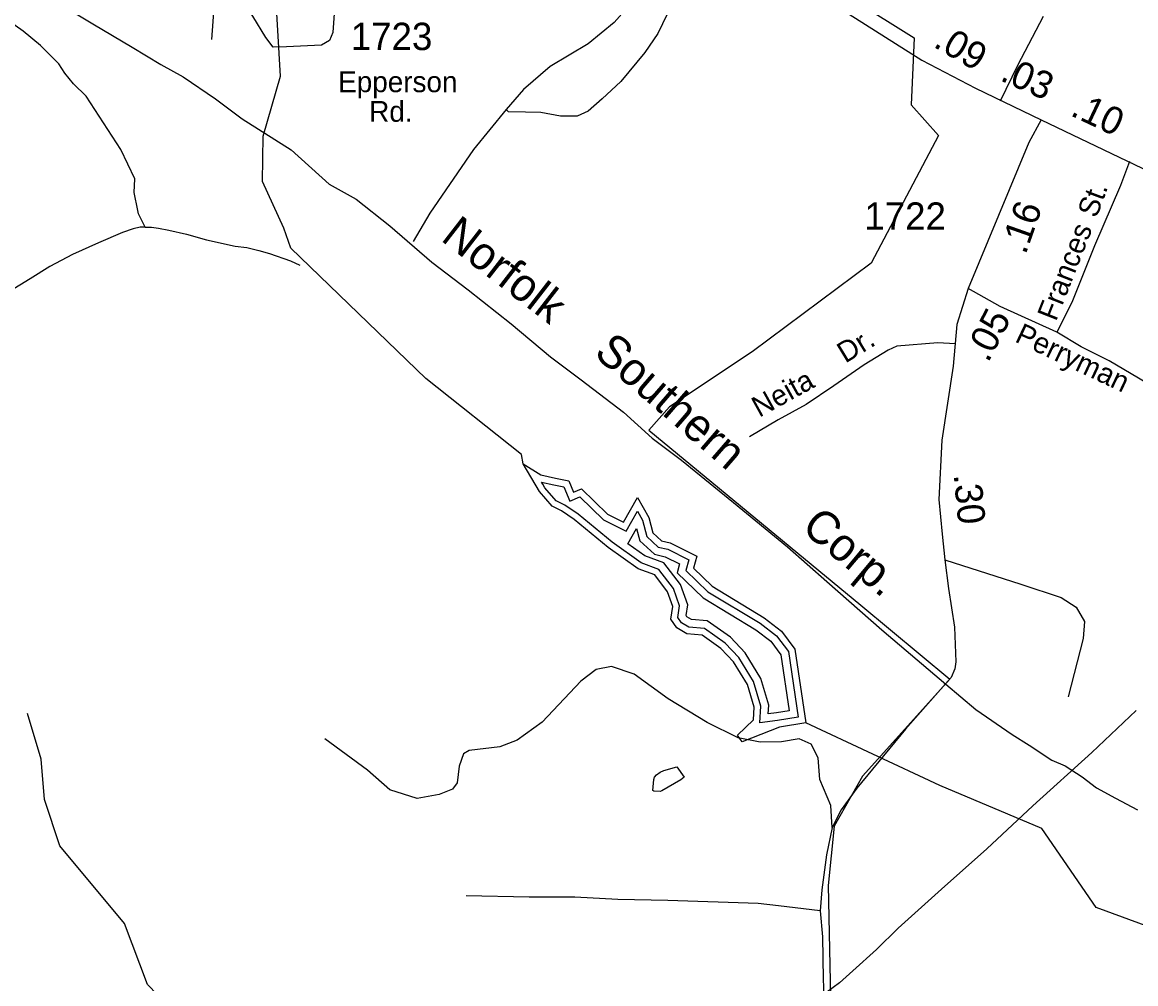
# Model space of a CAD drawing. Extents: x 1473865 to 1648260, y 639067 to 773536.
# Drawn here: x 1540456 to 1545532, y 708929 to 713316 of the extents above; entities that cross this region are included whole.
import ezdxf

# ---------------------------------------------------------------- set-up
doc = ezdxf.new("R2010")
doc.units = 0
for name, color, linetype in [('Exist Boundary Political City Limit New', 7, 'Continuous'), ('Exist Hydrographic Buffer Line', 7, 'Continuous'), ('Exist Hydrographic Creek Single Shore', 7, 'Continuous'), ('Exist Hydrographic Lake Shore', 7, 'Continuous'), ('Exist Hydrographic Misc Water Feature', 7, 'Continuous'), ('Exist Railroad Mainline', 7, 'Continuous'), ('Exist Railroad Mainline Label', 7, 'Continuous'), ('Exist Road Non-System Type 51', 7, 'Continuous'), ('Exist Road Non-System Type 51 Label', 7, 'Continuous'), ('Exist Road Primary US Attributed', 7, 'Continuous'), ('Exist Road Primary US Mileage Hundredths English Label', 7, 'Continuous'), ('Exist Road Secondary Mileage Hundredths English Label', 7, 'Continuous'), ('Exist Road Secondary Type 51 Attributed', 7, 'Continuous'), ('Exist Road Secondary Type 51 Label', 7, 'Continuous'), ('Exist Road Secondary Type 51 Number Label', 7, 'Continuous'), ('Exist Utilities Electrical Transmission Line', 7, 'Continuous'), ('Map Preparation Boundary City Limit Buffer Line', 7, 'Continuous')]:
    doc.layers.add(name, color=color, linetype=linetype)

msp = doc.modelspace()

# ---------------------------------------------------------------- linework, layer by layer
at = {"layer": 'Exist Boundary Political City Limit New'}
for points in [[(1542572.8, 714463.6), (1544521.8, 713245), (1544507.9, 712938.2), (1544633.2, 712798.8), (1544326.9, 712217.1), (1543783.5, 711812.8), (1543407.2, 711561.8), (1543312.6, 711455), (1544278.4, 710656.1)], [(1544278.4, 710656.1), (1544685.5, 710318.6), (1544286.4, 709876.6), (1544158.1, 709648.6), (1544129.6, 709377.9), (1544143.9, 708722.4)]]:
    msp.add_lwpolyline(points, dxfattribs=at)
at = {"layer": 'Exist Hydrographic Buffer Line'}
msp.add_lwpolyline([(1542823.3, 711218.3), (1542880.1, 711205.4), (1542925.3, 711196.4), (1542952, 711131.4), (1542998.2, 711150.6), (1543105.7, 711045.8), (1543208.8, 710994.2), (1543260.4, 711085.1), (1543283.5, 711044.2), (1543303, 710969.4), (1543355.1, 710921.3), (1543398.9, 710911.2), (1543494.8, 710863.2), (1543481.5, 710815.2), (1543582.1, 710718), (1543820.7, 710574.1), (1543895, 710516.9), (1543948.7, 710444.3), (1543993.1, 710145), (1543899.8, 710130), (1543819.2, 710120.2), (1543823.1, 710195.3), (1543790.1, 710307.7), (1543722.5, 710417.3), (1543660.5, 710482.6), (1543566.2, 710550), (1543495, 710556.2), (1543461.1, 710576.5), (1543444.5, 710600.6), (1543452.9, 710654.1), (1543424.3, 710732.8), (1543358.3, 710819.7), (1543277.7, 710848.8), (1543145.2, 710943.1), (1542990, 711071), (1542929.4, 711112.5), (1542890.4, 711132), (1542838.5, 711192.2), (1542829.2, 711208.2)], close=True, dxfattribs=at)
msp.add_lwpolyline([(1543217.1, 710936), (1543256.5, 711005.5), (1543270.9, 710950.2), (1543337.7, 710888.5), (1543386.7, 710877.2), (1543452.3, 710844.3), (1543441.2, 710804.2), (1543560.1, 710689.4), (1543800.4, 710544.4), (1543869.1, 710491.5), (1543914.5, 710430.2), (1543952.4, 710174.8), (1543894.8, 710165.6), (1543857.3, 710161), (1543859.3, 710199.5), (1543823.2, 710322.4), (1543751.1, 710439.3), (1543684.2, 710509.8), (1543579.1, 710584.9), (1543506.4, 710591.2), (1543486.2, 710603.3), (1543482.2, 710609.2), (1543489.8, 710657.7), (1543456.2, 710750.2), (1543380.5, 710849.9), (1543294.5, 710880.9), (1543217.1, 710936)], dxfattribs=at)
at = {"layer": 'Exist Hydrographic Creek Single Shore'}
for points in [[(1542739.8, 711301.1), (1542731.8, 711343.9), (1542295.8, 711690.9), (1541679.8, 712284.3), (1541647.8, 712376.9), (1541550.8, 712588.9), (1541554.8, 712795.6), (1541633.7, 713069.8), (1541607.8, 713513.4), (1541648.8, 714001.7)], [(1542816.7, 705369.9), (1542601.7, 705743.4), (1542541.8, 705862.6), (1542497.7, 705985.1), (1542381.7, 706581.6), (1542318.7, 706773.2), (1541907.7, 707687.5), (1541908.7, 707753.1), (1541811.7, 707965.2), (1541812.8, 708040.6), (1541639.7, 708175.4), (1541482.7, 708227.9), (1541367.7, 708354.9), (1541165.7, 708782.4), (1541026.7, 708926.4), (1540922.7, 709204.2), (1540627.8, 709558.1), (1540556.7, 709769.6), (1540542.8, 709953.7), (1540479.7, 710161.8)], [(1552207.4, 703775.3), (1551994.2, 703971.4), (1551729.8, 704081.9), (1551346.9, 704129), (1551065.8, 704259.4), (1550646.8, 704697.9), (1550443.8, 705010.6), (1550008.8, 705436.2), (1549623, 705903.8), (1549574.1, 706095.9), (1549473.8, 706418.7), (1549367.8, 706594.7), (1548769.8, 707214.1), (1548152.8, 707738.6), (1547582.8, 708098.1), (1547152.8, 708323.4), (1546708.8, 708680.4), (1546270.8, 708935.3), (1545845.1, 709096.9), (1545351.7, 709277.2), (1545104.9, 709637.8), (1544640, 709834.3), (1544027.7, 710119.6)]]:
    msp.add_lwpolyline(points, dxfattribs=at)
at = {"layer": 'Exist Hydrographic Lake Shore'}
msp.add_lwpolyline([(1542739.8, 711301.1), (1542819.6, 711250.5), (1542886.5, 711235.2), (1542947.3, 711223.1), (1542968.6, 711171.4), (1543005, 711186.6), (1543123.6, 711071), (1543196.6, 711034.4), (1543260.4, 711147), (1543312.1, 711055.7), (1543330.3, 710985.8), (1543369.8, 710949.3), (1543409.4, 710940.1), (1543530.9, 710879.3), (1543515.8, 710824.5), (1543600.9, 710742.4), (1543838, 710599.4), (1543917, 710538.5), (1543977.8, 710456.4), (1544027.7, 710119.6), (1543907.9, 710100.4), (1543737.7, 710033.5), (1543716.4, 710063.9), (1543789.3, 710133.9), (1543792.4, 710191.7), (1543762, 710295.1), (1543698.1, 710398.6), (1543640.4, 710459.4), (1543555.3, 710520.3), (1543485.4, 710526.3), (1543439.8, 710553.7), (1543412.4, 710593.3), (1543421.5, 710651.1), (1543397.2, 710718), (1543339.4, 710794.1), (1543263.4, 710821.5), (1543126.6, 710918.8), (1542971.6, 711046.6), (1542913.9, 711086.2), (1542871.3, 711107.5), (1542813.5, 711174.4)], close=True, dxfattribs=at)
at = {"layer": 'Exist Hydrographic Misc Water Feature'}
for points in [[(1541016.7, 712380.4), (1540986.2, 712441.5), (1540982.5, 712457.5), (1540966.7, 712539.2), (1540969.4, 712601.7), (1540905.9, 712734.9), (1540746.6, 712978.1), (1540689.7, 713035.2), (1540650.6, 713083.9), (1540622.8, 713126), (1540539.1, 713210.2), (1540460.3, 713275.7), (1540328.1, 713368.4)], [(1541016.7, 712380.4), (1540993.1, 712381.3), (1540960.9, 712374), (1540912.6, 712357), (1540803.6, 712309.2), (1540684.6, 712255.6), (1540581.4, 712201.8), (1540492.3, 712145.6), (1540370.8, 712070.1), (1540314.3, 712047.3), (1540241.3, 712036), (1540182.3, 712042), (1540138.5, 712054.8), (1540122.7, 712065.1), (1540067.5, 712106.3), (1540040, 712130.8), (1539992.9, 712183.8), (1539882.8, 712279.9), (1539742.9, 712384.7), (1539659.8, 712436.4), (1539606.3, 712461.5), (1539566.5, 712474.3), (1539518.5, 712475.3), (1539438.1, 712452.9)], [(1541016.7, 712380.4), (1541045, 712380.3), (1541076.9, 712375.6), (1541124.8, 712366.7), (1541204.5, 712349), (1541296, 712323.2), (1541426.9, 712294.1), (1541479.3, 712287.5), (1541535.1, 712274.4), (1541582.9, 712261.4), (1541678.2, 712227.5), (1541721.6, 712208.2)], [(1543439.5, 709919.1), (1543473.1, 709871.5), (1543458, 709859.6), (1543372.2, 709809.1), (1543363.8, 709806.4), (1543335.3, 709807.3), (1543331.5, 709811.3), (1543332.5, 709828.1), (1543334.9, 709861), (1543338.7, 709871.9), (1543347, 709882.4), (1543363.7, 709894.6), (1543380.3, 709902.3), (1543439.5, 709919.1)]]:
    msp.add_lwpolyline(points, dxfattribs=at)
at = {"layer": 'Exist Railroad Mainline'}
msp.add_lwpolyline([(1540626.3, 713399.3), (1540777, 713308.6), (1540957.1, 713201.5), (1541088, 713123), (1541188.9, 713067.4), (1541337.3, 712966.7), (1541458.2, 712875.8), (1541682.2, 712733.4), (1541854.9, 712576.7), (1541978.1, 712508), (1542132.1, 712387.3), (1542322.7, 712221.8), (1542488.6, 712094.8), (1542684.9, 711940.4), (1542864.3, 711790), (1543003.6, 711684.2), (1543197.1, 711536.8), (1543327.5, 711418.4), (1543461.3, 711317.4), (1543698.1, 711125.1), (1543944, 710923.3), (1544123.4, 710764.6), (1544374.8, 710543.8), (1544666.7, 710295.4), (1544803.2, 710180.1), (1544969.6, 710067.1), (1545046.7, 710018.4), (1545150.1, 709948.9), (1545211.2, 709924.2), (1545288.4, 709872.8), (1545353.5, 709823.6), (1545440.8, 709776.1), (1545539.9, 709722.2)], dxfattribs=at)
at = {"layer": 'Exist Road Non-System Type 51'}
for points in [[(1543506.3, 713702.6), (1543504.3, 713606.3), (1543437.6, 713439.4), (1543353.2, 713264.7), (1543294.4, 713178.3), (1543184.5, 713044.8), (1543100.1, 712966.2), (1543035.4, 712909.3), (1542986.3, 712887.7), (1542909.8, 712887.7), (1542819.6, 712903.4), (1542750.9, 712905.4), (1542672.4, 712907.3), (1542662.6, 712917.2)], [(1543506.3, 713702.6), (1543306.1, 713488.5), (1543155.1, 713313.8), (1543035.4, 713217.6), (1542862.7, 713113.5), (1542741.1, 713009.4), (1542662.6, 712917.2)], [(1541887.6, 713487.8), (1541877.4, 713354.9), (1541871.8, 713269.1), (1541856.9, 713231.9), (1541819.6, 713211.3), (1541661.2, 713203.9), (1541599.8, 713202), (1541566.2, 713246.8), (1541506.6, 713343.7), (1541469.3, 713401.5), (1541422.8, 713446.3), (1541391.1, 713450), (1541359.4, 713431.4), (1541329.6, 713381), (1541318.4, 713237.5)], [(1544916.3, 712957.2), (1544995.1, 713119.4), (1545111.9, 713343.6)], [(1542662.6, 712917.2), (1542512.5, 712735.7), (1542314.3, 712445.1), (1542237.8, 712315.6)], [(1545504.3, 712680.4), (1545462.8, 712571.4), (1545344.1, 712295.4), (1545241.2, 712037.9), (1545173.4, 711902.2)], [(1545173.4, 711902.2), (1544913.8, 712019.2), (1544768.8, 712101.1)], [(1545638.6, 711635.8), (1545545, 711692), (1545410.6, 711770.8), (1545283.8, 711834.2), (1545173.4, 711902.2)], [(1544709.5, 711849.1), (1544629.7, 711853.5), (1544443.5, 711838.4), (1544403.3, 711819), (1544294.1, 711752.6), (1544156.7, 711656.7), (1544029.3, 711572.5), (1543902.3, 711502.4), (1543772.1, 711424.9)], [(1544662.5, 710863.3), (1545008.3, 710752.7), (1545192.8, 710692), (1545261.3, 710647.2), (1545298.2, 710581.2), (1545293, 710504.7), (1545224.4, 710238.3)], [(1544147.8, 709642.7), (1544142.2, 709743.1), (1544092.1, 709861.8), (1544084.2, 709959.4), (1544052.6, 710022.7), (1543997.2, 710046.5), (1543918.1, 710033.3), (1543820.6, 710030.7), (1543720.4, 710051.8), (1543578.1, 710120.4), (1543401.4, 710228.5), (1543245.9, 710341.9), (1543143.1, 710376.2), (1543071.9, 710363.1), (1543002.1, 710310.2), (1542825.5, 710122.9), (1542712.2, 710041.1), (1542633.1, 710009.5), (1542493.4, 709993.7), (1542467, 709977.8), (1542448.6, 709922.4), (1542438, 709845.9), (1542416.9, 709816.9), (1542356.3, 709793.2), (1542256.1, 709774.7), (1542132.2, 709814.3), (1542029.4, 709904), (1541835, 710046.2)], [(1544093.1, 709261.6), (1543903.3, 709285.4), (1543811, 709295.9), (1543399.8, 709309.1), (1543170.5, 709314.4), (1542975.4, 709324.9), (1542767.1, 709324.9), (1542479.8, 709330.2)]]:
    msp.add_lwpolyline(points, dxfattribs=at)
at = {"layer": 'Exist Road Primary US Attributed'}
for points in [[(1542501.2, 714431.1), (1542679.7, 714324.8), (1542893.9, 714190.6), (1543031.1, 714096.4), (1543211.5, 713987.5), (1543330.4, 713919.5), (1543429.7, 713855.7), (1543559.2, 713775.2), (1543805.2, 713620.1), (1544034.3, 713472.4), (1544180.5, 713381.8), (1544557.6, 713142.3), (1544801.4, 713014.3), (1545100.9, 712870.5)], [(1545100.9, 712870.5), (1545670.3, 712598.5), (1545831.7, 712525.9), (1545955.6, 712472.1), (1546128.7, 712397.2), (1546304.9, 712316.7), (1546575.3, 712198), (1546899.9, 712047.4), (1547032.7, 712011.1), (1547224.1, 711942.1), (1547327.3, 711910.8), (1547448.6, 711872.7), (1547781.7, 711764.8), (1547926.2, 711727.2), (1548105, 711683.3), (1548441.2, 711582.2), (1550125.2, 711075.9), (1550860.6, 710871.4)]]:
    msp.add_lwpolyline(points, dxfattribs=at)
at = {"layer": 'Exist Road Secondary Type 51 Attributed'}
for points in [[(1545100.9, 712870.5), (1545044.8, 712767.5), (1544768.8, 712101.1), (1544717.4, 711937.3), (1544700, 711747.2), (1544648.8, 711409.9), (1544634.7, 711137.8), (1544649.8, 710979.6), (1544662.5, 710863.3), (1544678.5, 710732.9), (1544706, 710556.5), (1544711.6, 710398.3), (1544706.9, 710366.4), (1544690.3, 710326.5), (1544664.5, 710297.3)], [(1544664.5, 710297.3), (1544482.9, 710091.5), (1544260.7, 709820.9), (1544189, 709722.1), (1544147.8, 709642.7), (1544121.9, 709516.9), (1544101.4, 709357.3), (1544093.1, 709261.6), (1544104.3, 709143.1), (1544107.4, 708950.9), (1544123.3, 708585.9)]]:
    msp.add_lwpolyline(points, dxfattribs=at)
at = {"layer": 'Exist Utilities Electrical Transmission Line'}
msp.add_lwpolyline([(1545534.7, 710175.6), (1545331.5, 709984.8), (1545063.3, 709741.3), (1544854, 709544.8), (1544647, 709360.3), (1544449.9, 709183.5), (1544350.3, 709085.3), (1544242.5, 708989), (1544181.5, 708934), (1544124.8, 708891)], dxfattribs=at)
at = {"layer": 'Map Preparation Boundary City Limit Buffer Line'}
for points in [[(1542572.8, 714463.6), (1544521.8, 713245), (1544507.9, 712938.2), (1544633.2, 712798.8), (1544326.9, 712217.1), (1543783.5, 711812.8), (1543407.2, 711561.8), (1543312.6, 711455), (1544278.4, 710656.1)], [(1544278.4, 710656.1), (1544685.5, 710318.6), (1544286.4, 709876.6), (1544158.1, 709648.6), (1544129.6, 709377.9), (1544143.9, 708722.4)]]:
    msp.add_lwpolyline(points, dxfattribs=at)

# ---------------------------------------------------------------- texts
at = {"layer": 'Exist Railroad Mainline Label'}
for s, rotation, p in [('Norfolk', 322.2222, (1542359.3, 712323)), ('Southern', 319.1478, (1543056.8, 711798.1)), ('Corp.', 320.1649, (1544002.4, 711000.8))]:
    msp.add_text(s, height=150, rotation=rotation, dxfattribs=at).set_placement(p)
at = {"layer": 'Exist Road Non-System Type 51 Label'}
for s, rotation, p in [('St.', 69.485, (1545353.2, 712418.9)), ('Frances', 68.5863, (1545168.9, 711947.8)), ('Perryman', 334.6502, (1544976.6, 711860.4)), ('Dr.', 31.3146, (1544208.4, 711758.1)), ('Neita', 28.8724, (1543815.8, 711510.9))]:
    msp.add_text(s, height=95, rotation=rotation, dxfattribs=at).set_placement(p)
at = {"layer": 'Exist Road Primary US Mileage Hundredths English Label'}
for s, rotation, p in [('.09', 329.9421, (1544604.7, 713206.2)), ('.03', 336.0149, (1544909.2, 713052)), ('.10', 334.6839, (1545229.5, 712892.5))]:
    msp.add_text(s, height=125, rotation=rotation, dxfattribs=at).set_placement(p)
at = {"layer": 'Exist Road Secondary Mileage Hundredths English Label'}
for s, rotation, p in [('.16', 70.5333, (1545030, 712252.1)), ('.05', 62.4682, (1544859.3, 711759.3)), ('.30', 275.4529, (1544702.1, 711251.6))]:
    msp.add_text(s, height=125, rotation=rotation, dxfattribs=at).set_placement(p)
at = {"layer": 'Exist Road Secondary Type 51 Label'}
for s, p in [('Epperson', (1541896.3, 712996.6)), ('Rd.', (1542037.7, 712861.5))]:
    msp.add_text(s, height=95, dxfattribs=at).set_placement(p)
at = {"layer": 'Exist Road Secondary Type 51 Number Label'}
for s, p in [('1723', (1541953.6, 713188.6)), ('1722', (1544295, 712368.8))]:
    msp.add_text(s, height=125, dxfattribs=at).set_placement(p)

doc.saveas('drawing.dxf')
